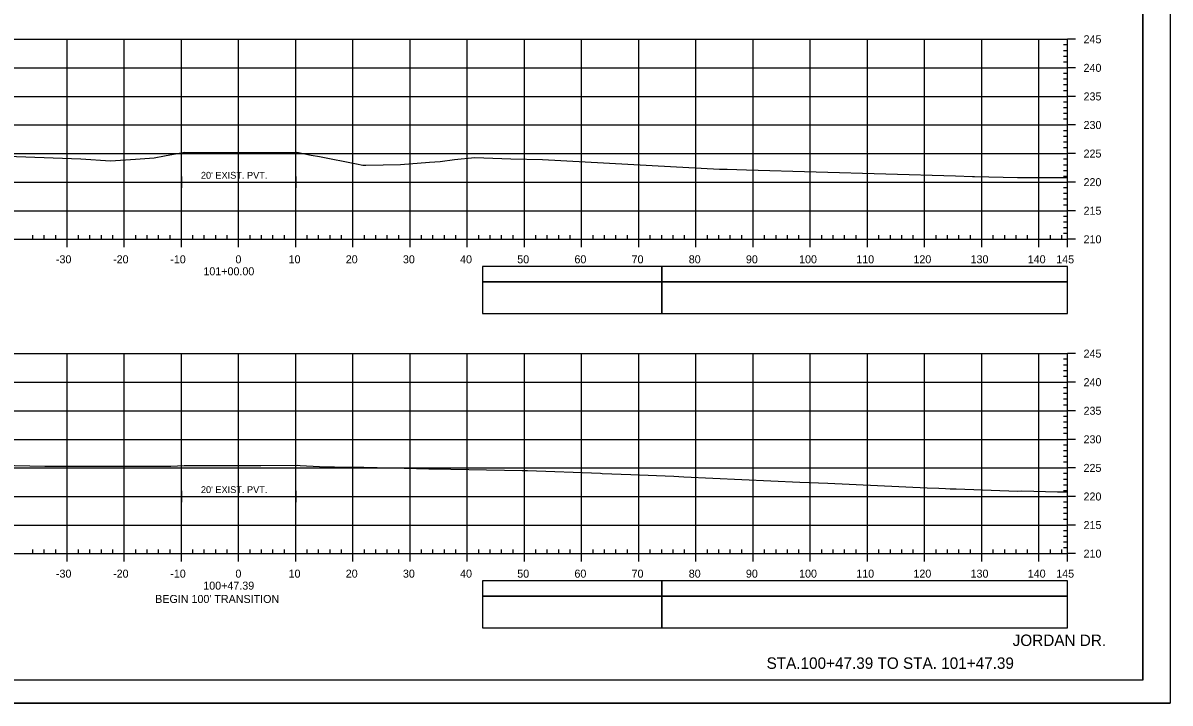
# Model space of a CAD drawing. Extents: x 1386544 to 1388153, y 379785 to 390999.
# Drawn here: x 1386847.5 to 1387048.2, y 380474.6 to 380593.6 of the extents above; entities that cross this region are included whole.
import ezdxf

# ---------------------------------------------------------------- set-up
doc = ezdxf.new("R2010")
doc.units = 0
for name, color, linetype in [('R_Alt Surface', 7, 'Continuous'), ('R_Axis', 7, 'Continuous'), ('R_Axis Annot', 7, 'Continuous'), ('R_Border', 7, 'Continuous'), ('R_Draft', 7, 'Continuous'), ('R_Exist Surface', 7, 'Continuous'), ('R_Grid', 7, 'Continuous'), ('R_No Plot', 7, 'Continuous'), ('R_Striping', 7, 'Continuous'), ('R_Water', 7, 'Continuous')]:
    doc.layers.add(name, color=color, linetype=linetype)

msp = doc.modelspace()

# ---------------------------------------------------------------- linework, layer by layer
at = {"layer": 'R_Alt Surface'}
for points in [[(1386875.24, 380566.73), (1386875.24, 380564.73)], [(1386895.24, 380566.73), (1386895.24, 380564.73)], [(1386875.24, 380565.73), (1386895.24, 380565.73)], [(1386875.24, 380511.73), (1386875.24, 380509.73)], [(1386875.24, 380510.73), (1386895.24, 380510.73)], [(1386895.24, 380511.73), (1386895.24, 380509.73)]]:
    msp.add_lwpolyline(points, dxfattribs=at)
at = {"layer": 'R_Axis'}
for p, q in [((1387030.24, 380555.73), (1387030.24, 380590.73)), ((1387031.64, 380590.73), (1387030.24, 380590.73)), ((1387030.24, 380589.73), (1387029.54, 380589.73)), ((1387030.24, 380588.73), (1387029.54, 380588.73)), ((1387030.24, 380587.73), (1387029.54, 380587.73)), ((1387030.24, 380586.73), (1387029.54, 380586.73)), ((1387030.24, 380584.73), (1387029.54, 380584.73)), ((1387031.64, 380585.73), (1387030.24, 380585.73)), ((1387030.24, 380583.73), (1387029.54, 380583.73)), ((1387030.24, 380582.73), (1387029.54, 380582.73)), ((1387030.24, 380581.73), (1387029.54, 380581.73)), ((1387031.64, 380580.73), (1387030.24, 380580.73)), ((1387030.24, 380579.73), (1387029.54, 380579.73)), ((1387030.24, 380578.73), (1387029.54, 380578.73)), ((1387030.24, 380577.73), (1387029.54, 380577.73)), ((1387030.24, 380576.73), (1387029.54, 380576.73)), ((1387030.24, 380574.73), (1387029.54, 380574.73)), ((1387031.64, 380575.73), (1387030.24, 380575.73)), ((1387030.24, 380573.73), (1387029.54, 380573.73)), ((1387030.24, 380572.73), (1387029.54, 380572.73)), ((1387030.24, 380571.73), (1387029.54, 380571.73)), ((1387031.64, 380570.73), (1387030.24, 380570.73)), ((1387030.24, 380569.73), (1387029.54, 380569.73)), ((1387030.24, 380568.73), (1387029.54, 380568.73)), ((1387030.24, 380567.73), (1387029.54, 380567.73)), ((1387030.24, 380566.73), (1387029.54, 380566.73)), ((1387030.24, 380564.73), (1387029.54, 380564.73)), ((1387031.64, 380565.73), (1387030.24, 380565.73)), ((1387030.24, 380563.73), (1387029.54, 380563.73)), ((1387030.24, 380562.73), (1387029.54, 380562.73)), ((1387030.24, 380561.73), (1387029.54, 380561.73)), ((1387031.64, 380560.73), (1387030.24, 380560.73)), ((1387030.24, 380559.73), (1387029.54, 380559.73)), ((1387030.24, 380558.73), (1387029.54, 380558.73)), ((1386849.24, 380555.73), (1386849.24, 380556.43)), ((1386851.24, 380555.73), (1386851.24, 380556.43)), ((1386853.24, 380555.73), (1386853.24, 380556.43)), ((1386857.24, 380555.73), (1386857.24, 380556.43)), ((1386859.24, 380555.73), (1386859.24, 380556.43)), ((1386861.24, 380555.73), (1386861.24, 380556.43)), ((1386863.24, 380555.73), (1386863.24, 380556.43)), ((1386867.24, 380555.73), (1386867.24, 380556.43)), ((1386869.24, 380555.73), (1386869.24, 380556.43)), ((1386871.24, 380555.73), (1386871.24, 380556.43)), ((1386873.24, 380555.73), (1386873.24, 380556.43)), ((1386877.24, 380555.73), (1386877.24, 380556.43)), ((1386879.24, 380555.73), (1386879.24, 380556.43)), ((1386881.24, 380555.73), (1386881.24, 380556.43)), ((1386883.24, 380555.73), (1386883.24, 380556.43)), ((1386887.24, 380555.73), (1386887.24, 380556.43)), ((1386889.24, 380555.73), (1386889.24, 380556.43)), ((1386891.24, 380555.73), (1386891.24, 380556.43)), ((1386893.24, 380555.73), (1386893.24, 380556.43)), ((1386897.24, 380555.73), (1386897.24, 380556.43)), ((1386899.24, 380555.73), (1386899.24, 380556.43)), ((1386901.24, 380555.73), (1386901.24, 380556.43)), ((1386903.24, 380555.73), (1386903.24, 380556.43)), ((1386907.24, 380555.73), (1386907.24, 380556.43)), ((1386909.24, 380555.73), (1386909.24, 380556.43)), ((1386911.24, 380555.73), (1386911.24, 380556.43)), ((1386913.24, 380555.73), (1386913.24, 380556.43)), ((1386917.24, 380555.73), (1386917.24, 380556.43)), ((1386919.24, 380555.73), (1386919.24, 380556.43)), ((1386921.24, 380555.73), (1386921.24, 380556.43)), ((1386923.24, 380555.73), (1386923.24, 380556.43)), ((1386927.24, 380555.73), (1386927.24, 380556.43)), ((1386929.24, 380555.73), (1386929.24, 380556.43)), ((1386931.24, 380555.73), (1386931.24, 380556.43)), ((1386933.24, 380555.73), (1386933.24, 380556.43)), ((1386937.24, 380555.73), (1386937.24, 380556.43)), ((1386939.24, 380555.73), (1386939.24, 380556.43)), ((1386941.24, 380555.73), (1386941.24, 380556.43)), ((1386943.24, 380555.73), (1386943.24, 380556.43)), ((1386947.24, 380555.73), (1386947.24, 380556.43)), ((1386949.24, 380555.73), (1386949.24, 380556.43)), ((1386951.24, 380555.73), (1386951.24, 380556.43)), ((1386953.24, 380555.73), (1386953.24, 380556.43)), ((1386957.24, 380555.73), (1386957.24, 380556.43)), ((1386959.24, 380555.73), (1386959.24, 380556.43)), ((1386961.24, 380555.73), (1386961.24, 380556.43)), ((1386963.24, 380555.73), (1386963.24, 380556.43)), ((1386967.24, 380555.73), (1386967.24, 380556.43)), ((1386969.24, 380555.73), (1386969.24, 380556.43)), ((1386971.24, 380555.73), (1386971.24, 380556.43)), ((1386973.24, 380555.73), (1386973.24, 380556.43)), ((1386977.24, 380555.73), (1386977.24, 380556.43)), ((1386979.24, 380555.73), (1386979.24, 380556.43)), ((1386981.24, 380555.73), (1386981.24, 380556.43)), ((1386983.24, 380555.73), (1386983.24, 380556.43)), ((1386987.24, 380555.73), (1386987.24, 380556.43)), ((1386989.24, 380555.73), (1386989.24, 380556.43)), ((1386991.24, 380555.73), (1386991.24, 380556.43)), ((1386993.24, 380555.73), (1386993.24, 380556.43)), ((1386997.24, 380555.73), (1386997.24, 380556.43)), ((1386999.24, 380555.73), (1386999.24, 380556.43)), ((1387001.24, 380555.73), (1387001.24, 380556.43)), ((1387003.24, 380555.73), (1387003.24, 380556.43)), ((1387007.24, 380555.73), (1387007.24, 380556.43)), ((1387009.24, 380555.73), (1387009.24, 380556.43)), ((1387011.24, 380555.73), (1387011.24, 380556.43)), ((1387013.24, 380555.73), (1387013.24, 380556.43)), ((1387017.24, 380555.73), (1387017.24, 380556.43)), ((1387019.24, 380555.73), (1387019.24, 380556.43)), ((1387021.24, 380555.73), (1387021.24, 380556.43)), ((1387023.24, 380555.73), (1387023.24, 380556.43)), ((1387027.24, 380555.73), (1387027.24, 380556.43)), ((1387029.24, 380555.73), (1387029.24, 380556.43)), ((1387030.24, 380557.73), (1387029.54, 380557.73)), ((1387030.24, 380556.73), (1387029.54, 380556.73)), ((1386740.24, 380555.73), (1387030.24, 380555.73)), ((1386855.24, 380554.33), (1386855.24, 380555.73)), ((1386865.24, 380554.33), (1386865.24, 380555.73)), ((1386875.24, 380554.33), (1386875.24, 380555.73)), ((1386885.24, 380554.33), (1386885.24, 380555.73)), ((1386895.24, 380554.33), (1386895.24, 380555.73)), ((1386905.24, 380554.33), (1386905.24, 380555.73)), ((1386915.24, 380554.33), (1386915.24, 380555.73)), ((1386925.24, 380554.33), (1386925.24, 380555.73)), ((1386935.24, 380554.33), (1386935.24, 380555.73)), ((1386945.24, 380554.33), (1386945.24, 380555.73)), ((1386955.24, 380554.33), (1386955.24, 380555.73)), ((1386965.24, 380554.33), (1386965.24, 380555.73)), ((1386975.24, 380554.33), (1386975.24, 380555.73)), ((1386985.24, 380554.33), (1386985.24, 380555.73)), ((1386995.24, 380554.33), (1386995.24, 380555.73)), ((1387005.24, 380554.33), (1387005.24, 380555.73)), ((1387015.24, 380554.33), (1387015.24, 380555.73)), ((1387025.24, 380554.33), (1387025.24, 380555.73)), ((1387030.24, 380554.33), (1387030.24, 380555.73)), ((1387031.64, 380555.73), (1387030.24, 380555.73)), ((1387030.24, 380534.73), (1387029.54, 380534.73)), ((1387030.24, 380500.73), (1387030.24, 380535.73)), ((1387031.64, 380535.73), (1387030.24, 380535.73)), ((1387030.24, 380533.73), (1387029.54, 380533.73)), ((1387030.24, 380532.73), (1387029.54, 380532.73)), ((1387030.24, 380531.73), (1387029.54, 380531.73)), ((1387031.64, 380530.73), (1387030.24, 380530.73)), ((1387030.24, 380529.73), (1387029.54, 380529.73)), ((1387030.24, 380528.73), (1387029.54, 380528.73)), ((1387030.24, 380527.73), (1387029.54, 380527.73)), ((1387030.24, 380526.73), (1387029.54, 380526.73)), ((1387030.24, 380524.73), (1387029.54, 380524.73)), ((1387031.64, 380525.73), (1387030.24, 380525.73)), ((1387030.24, 380523.73), (1387029.54, 380523.73)), ((1387030.24, 380522.73), (1387029.54, 380522.73)), ((1387030.24, 380521.73), (1387029.54, 380521.73)), ((1387031.64, 380520.73), (1387030.24, 380520.73)), ((1387030.24, 380519.73), (1387029.54, 380519.73)), ((1387030.24, 380518.73), (1387029.54, 380518.73)), ((1387030.24, 380517.73), (1387029.54, 380517.73)), ((1387030.24, 380516.73), (1387029.54, 380516.73)), ((1387030.24, 380514.73), (1387029.54, 380514.73)), ((1387031.64, 380515.73), (1387030.24, 380515.73)), ((1387030.24, 380513.73), (1387029.54, 380513.73)), ((1387030.24, 380512.73), (1387029.54, 380512.73)), ((1387030.24, 380511.73), (1387029.54, 380511.73)), ((1387031.64, 380510.73), (1387030.24, 380510.73)), ((1387030.24, 380509.73), (1387029.54, 380509.73)), ((1387030.24, 380508.73), (1387029.54, 380508.73)), ((1387030.24, 380507.73), (1387029.54, 380507.73)), ((1387030.24, 380506.73), (1387029.54, 380506.73)), ((1387030.24, 380504.73), (1387029.54, 380504.73)), ((1387031.64, 380505.73), (1387030.24, 380505.73)), ((1387030.24, 380503.73), (1387029.54, 380503.73)), ((1387030.24, 380502.73), (1387029.54, 380502.73)), ((1386740.24, 380500.73), (1387030.24, 380500.73)), ((1386849.24, 380500.73), (1386849.24, 380501.43)), ((1386851.24, 380500.73), (1386851.24, 380501.43)), ((1386853.24, 380500.73), (1386853.24, 380501.43)), ((1386855.24, 380499.33), (1386855.24, 380500.73)), ((1386857.24, 380500.73), (1386857.24, 380501.43)), ((1386859.24, 380500.73), (1386859.24, 380501.43)), ((1386861.24, 380500.73), (1386861.24, 380501.43)), ((1386863.24, 380500.73), (1386863.24, 380501.43)), ((1386865.24, 380499.33), (1386865.24, 380500.73)), ((1386867.24, 380500.73), (1386867.24, 380501.43)), ((1386869.24, 380500.73), (1386869.24, 380501.43)), ((1386871.24, 380500.73), (1386871.24, 380501.43)), ((1386873.24, 380500.73), (1386873.24, 380501.43)), ((1386875.24, 380499.33), (1386875.24, 380500.73)), ((1386877.24, 380500.73), (1386877.24, 380501.43)), ((1386879.24, 380500.73), (1386879.24, 380501.43)), ((1386881.24, 380500.73), (1386881.24, 380501.43)), ((1386883.24, 380500.73), (1386883.24, 380501.43)), ((1386885.24, 380499.33), (1386885.24, 380500.73)), ((1386887.24, 380500.73), (1386887.24, 380501.43)), ((1386889.24, 380500.73), (1386889.24, 380501.43)), ((1386891.24, 380500.73), (1386891.24, 380501.43)), ((1386893.24, 380500.73), (1386893.24, 380501.43)), ((1386895.24, 380499.33), (1386895.24, 380500.73)), ((1386897.24, 380500.73), (1386897.24, 380501.43)), ((1386899.24, 380500.73), (1386899.24, 380501.43)), ((1386901.24, 380500.73), (1386901.24, 380501.43)), ((1386903.24, 380500.73), (1386903.24, 380501.43)), ((1386905.24, 380499.33), (1386905.24, 380500.73)), ((1386907.24, 380500.73), (1386907.24, 380501.43)), ((1386909.24, 380500.73), (1386909.24, 380501.43)), ((1386911.24, 380500.73), (1386911.24, 380501.43)), ((1386913.24, 380500.73), (1386913.24, 380501.43)), ((1386915.24, 380499.33), (1386915.24, 380500.73)), ((1386917.24, 380500.73), (1386917.24, 380501.43)), ((1386919.24, 380500.73), (1386919.24, 380501.43)), ((1386921.24, 380500.73), (1386921.24, 380501.43)), ((1386923.24, 380500.73), (1386923.24, 380501.43)), ((1386925.24, 380499.33), (1386925.24, 380500.73)), ((1386927.24, 380500.73), (1386927.24, 380501.43)), ((1386929.24, 380500.73), (1386929.24, 380501.43)), ((1386931.24, 380500.73), (1386931.24, 380501.43)), ((1386933.24, 380500.73), (1386933.24, 380501.43)), ((1386935.24, 380499.33), (1386935.24, 380500.73)), ((1386937.24, 380500.73), (1386937.24, 380501.43)), ((1386939.24, 380500.73), (1386939.24, 380501.43)), ((1386941.24, 380500.73), (1386941.24, 380501.43)), ((1386943.24, 380500.73), (1386943.24, 380501.43)), ((1386945.24, 380499.33), (1386945.24, 380500.73)), ((1386947.24, 380500.73), (1386947.24, 380501.43)), ((1386949.24, 380500.73), (1386949.24, 380501.43)), ((1386951.24, 380500.73), (1386951.24, 380501.43)), ((1386953.24, 380500.73), (1386953.24, 380501.43)), ((1386955.24, 380499.33), (1386955.24, 380500.73)), ((1386957.24, 380500.73), (1386957.24, 380501.43)), ((1386959.24, 380500.73), (1386959.24, 380501.43)), ((1386961.24, 380500.73), (1386961.24, 380501.43)), ((1386963.24, 380500.73), (1386963.24, 380501.43)), ((1386965.24, 380499.33), (1386965.24, 380500.73)), ((1386967.24, 380500.73), (1386967.24, 380501.43)), ((1386969.24, 380500.73), (1386969.24, 380501.43)), ((1386971.24, 380500.73), (1386971.24, 380501.43)), ((1386973.24, 380500.73), (1386973.24, 380501.43)), ((1386975.24, 380499.33), (1386975.24, 380500.73)), ((1386977.24, 380500.73), (1386977.24, 380501.43)), ((1386979.24, 380500.73), (1386979.24, 380501.43)), ((1386981.24, 380500.73), (1386981.24, 380501.43)), ((1386983.24, 380500.73), (1386983.24, 380501.43)), ((1386985.24, 380499.33), (1386985.24, 380500.73)), ((1386987.24, 380500.73), (1386987.24, 380501.43)), ((1386989.24, 380500.73), (1386989.24, 380501.43)), ((1386991.24, 380500.73), (1386991.24, 380501.43)), ((1386993.24, 380500.73), (1386993.24, 380501.43)), ((1386995.24, 380499.33), (1386995.24, 380500.73)), ((1386997.24, 380500.73), (1386997.24, 380501.43)), ((1386999.24, 380500.73), (1386999.24, 380501.43)), ((1387001.24, 380500.73), (1387001.24, 380501.43)), ((1387003.24, 380500.73), (1387003.24, 380501.43)), ((1387005.24, 380499.33), (1387005.24, 380500.73)), ((1387007.24, 380500.73), (1387007.24, 380501.43)), ((1387009.24, 380500.73), (1387009.24, 380501.43)), ((1387011.24, 380500.73), (1387011.24, 380501.43)), ((1387013.24, 380500.73), (1387013.24, 380501.43)), ((1387015.24, 380499.33), (1387015.24, 380500.73)), ((1387017.24, 380500.73), (1387017.24, 380501.43)), ((1387019.24, 380500.73), (1387019.24, 380501.43)), ((1387021.24, 380500.73), (1387021.24, 380501.43)), ((1387023.24, 380500.73), (1387023.24, 380501.43)), ((1387025.24, 380499.33), (1387025.24, 380500.73)), ((1387027.24, 380500.73), (1387027.24, 380501.43)), ((1387029.24, 380500.73), (1387029.24, 380501.43)), ((1387030.24, 380501.73), (1387029.54, 380501.73)), ((1387030.24, 380499.33), (1387030.24, 380500.73)), ((1387031.64, 380500.73), (1387030.24, 380500.73))]:
    msp.add_line(p, q, dxfattribs=at)
at = {"layer": 'R_Axis Annot'}
for points in [[(1386959.26, 380548.29), (1387030.24, 380548.29), (1387030.24, 380551), (1386959.26, 380551)], [(1386959.26, 380542.76), (1387030.24, 380542.76), (1387030.24, 380548.29), (1386959.26, 380548.29)], [(1386959.26, 380493.29), (1387030.24, 380493.29), (1387030.24, 380496), (1386959.26, 380496)], [(1386959.26, 380487.76), (1387030.24, 380487.76), (1387030.24, 380493.29), (1386959.26, 380493.29)]]:
    msp.add_lwpolyline(points, close=True, dxfattribs=at)
at = {"layer": 'R_Border'}
for q in [(1387043.42, 380684.03), (1386727.24, 380478.57)]:
    msp.add_line((1387043.42, 380478.57), q, dxfattribs=at)
at = {"layer": 'R_Exist Surface'}
for points in [[(1386740.24, 380574.07), (1386857.65, 380569.82), (1386862.8, 380569.44), (1386867.21, 380569.75), (1386870.45, 380570), (1386872.29, 380570.33), (1386875.77, 380570.97), (1386886.32, 380570.94), (1386895.41, 380570.95), (1386897.91, 380570.43), (1386899.37, 380570.21), (1386905.83, 380568.93), (1386906.95, 380568.71), (1386907.48, 380568.72), (1386913.56, 380568.8), (1386918.62, 380569.21), (1386920.51, 380569.37), (1386923, 380569.71), (1386926.54, 380570.07), (1386932.84, 380569.83), (1386938.41, 380569.68), (1386960.8, 380568.46), (1386969.33, 380568.03), (1386970.68, 380568), (1386974.08, 380567.88), (1387010.61, 380566.81), (1387013.62, 380566.72), (1387013.8, 380566.72), (1387013.94, 380566.71), (1387021.46, 380566.53), (1387030.24, 380566.53)], [(1386740.24, 380518.51), (1386851.35, 380516.03), (1386860.06, 380516.02), (1386865.42, 380516.05), (1386868.76, 380516.05), (1386871.26, 380516.05), (1386873.36, 380516.06), (1386875.71, 380516.13), (1386889.15, 380516.14), (1386895.52, 380516.19), (1386896.03, 380516.13), (1386899.38, 380515.96), (1386902, 380515.92), (1386904.4, 380515.88), (1386907.17, 380515.84), (1386914.19, 380515.66), (1386918.54, 380515.58), (1386919.27, 380515.58), (1386934.86, 380515.3), (1386935.77, 380515.28), (1386948.55, 380514.79), (1386948.83, 380514.78), (1386953.86, 380514.59), (1386961.38, 380514.26), (1386963.13, 380514.18), (1386983.43, 380513.26), (1386988.32, 380513.05), (1387005.68, 380512.26), (1387007.7, 380512.16), (1387008.88, 380512.12), (1387009.71, 380512.09), (1387010.76, 380512.09), (1387021.51, 380511.68), (1387022.22, 380511.69), (1387028.51, 380511.57), (1387029.39, 380511.55), (1387030.24, 380511.52)]]:
    msp.add_lwpolyline(points, dxfattribs=at)
at = {"layer": 'R_Grid'}
for p, q in [((1386740.24, 380590.73), (1387030.24, 380590.73)), ((1386855.24, 380555.73), (1386855.24, 380590.73)), ((1386865.24, 380555.73), (1386865.24, 380590.73)), ((1386875.24, 380555.73), (1386875.24, 380590.73)), ((1386885.24, 380555.73), (1386885.24, 380590.73)), ((1386895.24, 380555.73), (1386895.24, 380590.73)), ((1386905.24, 380555.73), (1386905.24, 380590.73)), ((1386915.24, 380555.73), (1386915.24, 380590.73)), ((1386925.24, 380555.73), (1386925.24, 380590.73)), ((1386935.24, 380555.73), (1386935.24, 380590.73)), ((1386945.24, 380555.73), (1386945.24, 380590.73)), ((1386955.24, 380555.73), (1386955.24, 380590.73)), ((1386965.24, 380555.73), (1386965.24, 380590.73)), ((1386975.24, 380555.73), (1386975.24, 380590.73)), ((1386985.24, 380555.73), (1386985.24, 380590.73)), ((1386995.24, 380555.73), (1386995.24, 380590.73)), ((1387005.24, 380555.73), (1387005.24, 380590.73)), ((1387015.24, 380555.73), (1387015.24, 380590.73)), ((1387025.24, 380555.73), (1387025.24, 380590.73)), ((1387030.24, 380555.73), (1387030.24, 380590.73)), ((1386740.24, 380585.73), (1387030.24, 380585.73)), ((1386740.24, 380580.73), (1387030.24, 380580.73)), ((1386740.24, 380575.73), (1387030.24, 380575.73)), ((1386740.24, 380570.73), (1387030.24, 380570.73)), ((1386740.24, 380565.73), (1387030.24, 380565.73)), ((1386740.24, 380560.73), (1387030.24, 380560.73)), ((1386740.24, 380555.73), (1387030.24, 380555.73)), ((1386740.24, 380535.73), (1387030.24, 380535.73)), ((1386855.24, 380500.73), (1386855.24, 380535.73)), ((1386865.24, 380500.73), (1386865.24, 380535.73)), ((1386875.24, 380500.73), (1386875.24, 380535.73)), ((1386885.24, 380500.73), (1386885.24, 380535.73)), ((1386895.24, 380500.73), (1386895.24, 380535.73)), ((1386905.24, 380500.73), (1386905.24, 380535.73)), ((1386915.24, 380500.73), (1386915.24, 380535.73)), ((1386925.24, 380500.73), (1386925.24, 380535.73)), ((1386935.24, 380500.73), (1386935.24, 380535.73)), ((1386945.24, 380500.73), (1386945.24, 380535.73)), ((1386955.24, 380500.73), (1386955.24, 380535.73)), ((1386965.24, 380500.73), (1386965.24, 380535.73)), ((1386975.24, 380500.73), (1386975.24, 380535.73)), ((1386985.24, 380500.73), (1386985.24, 380535.73)), ((1386995.24, 380500.73), (1386995.24, 380535.73)), ((1387005.24, 380500.73), (1387005.24, 380535.73)), ((1387015.24, 380500.73), (1387015.24, 380535.73)), ((1387025.24, 380500.73), (1387025.24, 380535.73)), ((1387030.24, 380500.73), (1387030.24, 380535.73)), ((1386740.24, 380530.73), (1387030.24, 380530.73)), ((1386740.24, 380525.73), (1387030.24, 380525.73)), ((1386740.24, 380520.73), (1387030.24, 380520.73)), ((1386740.24, 380515.73), (1387030.24, 380515.73)), ((1386740.24, 380510.73), (1387030.24, 380510.73)), ((1386740.24, 380505.73), (1387030.24, 380505.73)), ((1386740.24, 380500.73), (1387030.24, 380500.73))]:
    msp.add_line(p, q, dxfattribs=at)
at = {"layer": 'R_No Plot'}
msp.add_line((1386714.84, 380474.59), (1387048.17, 380474.59), dxfattribs=at)
for points in [[(1386714.83, 380687.92), (1387048.17, 380687.92), (1387048.17, 380474.58), (1386714.83, 380474.58)], [(1386961.16, 380684.03), (1386980.78, 380684.03), (1386980.78, 380674.15), (1386996.89, 380674.15), (1387020.09, 380674.15), (1387020.09, 380649.81), (1387043.42, 380649.81), (1387043.42, 380478.57), (1386727.24, 380478.57), (1386727.24, 380684.03)]]:
    msp.add_lwpolyline(points, close=True, dxfattribs=at)
at = {"layer": 'R_Striping'}
for points in [[(1386927.92, 380548.29), (1386959.26, 380548.29), (1386959.26, 380551), (1386927.92, 380551)], [(1386927.92, 380542.77), (1386959.26, 380542.77), (1386959.26, 380548.29), (1386927.92, 380548.29)], [(1386927.92, 380493.29), (1386959.26, 380493.29), (1386959.26, 380496), (1386927.92, 380496)], [(1386927.92, 380487.77), (1386959.26, 380487.77), (1386959.26, 380493.29), (1386927.92, 380493.29)]]:
    msp.add_lwpolyline(points, close=True, dxfattribs=at)

# ---------------------------------------------------------------- texts
at = {"layer": 'R_Axis Annot'}
for s, p in [('245', (1387033.04, 380590.03)), ('240', (1387033.04, 380585.03)), ('235', (1387033.04, 380580.03)), ('230', (1387033.04, 380575.03)), ('225', (1387033.04, 380570.03)), ('220', (1387033.04, 380565.03)), ('215', (1387033.04, 380560.03)), ('210', (1387033.04, 380555.03)), ('-30', (1386853.28, 380551.53)), ('-20', (1386863.28, 380551.53)), ('-10', (1386873.28, 380551.53)), ('0', (1386884.68, 380551.53)), ('10', (1386893.98, 380551.53)), ('20', (1386903.98, 380551.53)), ('30', (1386913.98, 380551.53)), ('40', (1386923.98, 380551.53)), ('50', (1386933.98, 380551.53)), ('60', (1386943.98, 380551.53)), ('70', (1386953.98, 380551.53)), ('80', (1386963.98, 380551.53)), ('90', (1386973.98, 380551.53)), ('100', (1386983.28, 380551.53)), ('110', (1386993.28, 380551.53)), ('120', (1387003.28, 380551.53)), ('130', (1387013.28, 380551.53)), ('140', (1387023.28, 380551.53)), ('145', (1387028.26, 380551.53)), ('101+00.00', (1386879.08, 380549.43)), ('245', (1387033.04, 380535.03)), ('240', (1387033.04, 380530.03)), ('235', (1387033.04, 380525.03)), ('230', (1387033.04, 380520.03)), ('225', (1387033.04, 380515.03)), ('220', (1387033.04, 380510.03)), ('215', (1387033.04, 380505.03)), ('210', (1387033.04, 380500.03)), ('-30', (1386853.28, 380496.53)), ('-20', (1386863.28, 380496.53)), ('-10', (1386873.28, 380496.53)), ('0', (1386884.68, 380496.53)), ('10', (1386893.98, 380496.53)), ('20', (1386903.98, 380496.53)), ('30', (1386913.98, 380496.53)), ('40', (1386923.98, 380496.53)), ('50', (1386933.98, 380496.53)), ('60', (1386943.98, 380496.53)), ('70', (1386953.98, 380496.53)), ('80', (1386963.98, 380496.53)), ('90', (1386973.98, 380496.53)), ('100', (1386983.28, 380496.53)), ('110', (1386993.28, 380496.53)), ('120', (1387003.28, 380496.53)), ('130', (1387013.28, 380496.53)), ('140', (1387023.28, 380496.53)), ('145', (1387028.26, 380496.53)), ('100+47.39', (1386879.06, 380494.43)), ("BEGIN 100' TRANSITION", (1386870.65, 380492.1))]:
    msp.add_text(s, height=1.4, dxfattribs=at).set_placement(p)
at = {"layer": 'R_Draft'}
for s, p in [('JORDAN DR.', (1387020.64, 380484.57)), ('STA.100+47.39 TO STA. 101+47.39', (1386977.59, 380480.57))]:
    msp.add_text(s, height=2, dxfattribs=at).set_placement(p)
at = {"layer": 'R_Water'}
for p in [(1386878.64, 380566.33), (1386878.64, 380511.33)]:
    msp.add_text("20' EXIST. PVT.", height=1.2, dxfattribs=at).set_placement(p)

doc.saveas('drawing.dxf')
